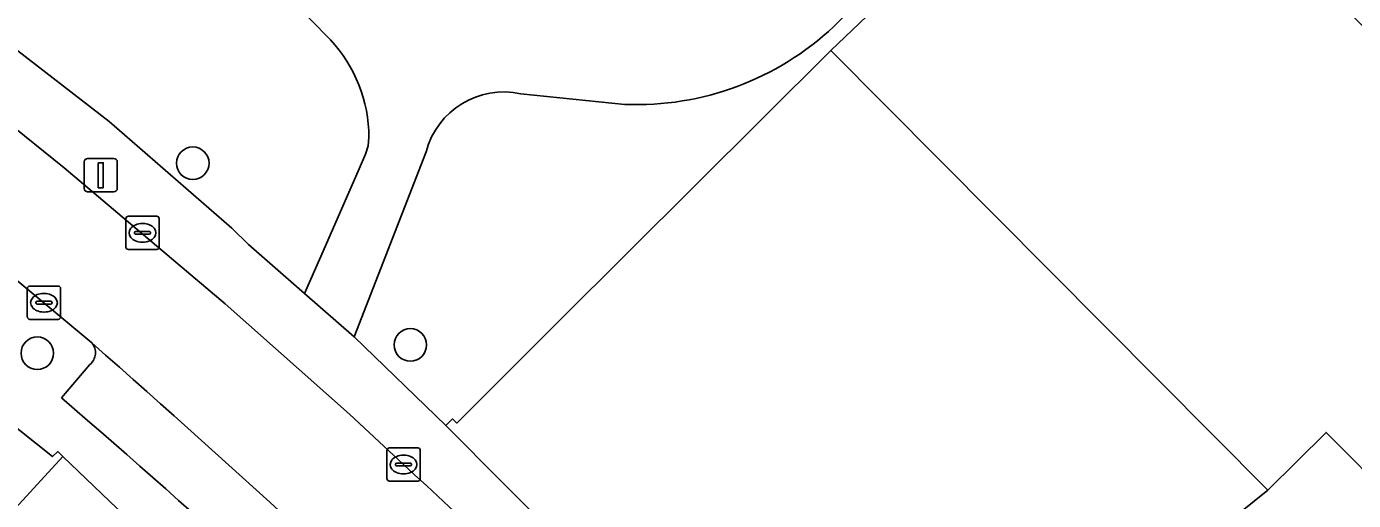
# Model space of a CAD drawing. Extents: x 160663 to 161506, y 382245 to 383291.
# Drawn here: x 161158.3 to 161198.17, y 383110.11 to 383124.34 of the extents above; entities that cross this region are included whole.
import ezdxf

# ---------------------------------------------------------------- set-up
doc = ezdxf.new("R2010")
doc.units = 0
for name, color, linetype in [('IMGEO_Boom', 7, 'Continuous'), ('IMGEO_Erf', 7, 'Continuous'), ('IMGEO_Groenvoorziening', 7, 'Continuous'), ('IMGEO_Kolk', 7, 'Continuous'), ('IMGEO_Lichtmast', 7, 'Continuous'), ('IMGEO_Pand', 7, 'Continuous'), ('IMGEO_Parkeervlak_open', 7, 'Continuous'), ('IMGEO_Rijbaan_lokaal_open', 7, 'Continuous'), ('IMGEO_Voetpad_open', 7, 'Continuous')]:
    doc.layers.add(name, color=color, linetype=linetype)

msp = doc.modelspace()

# ---------------------------------------------------------------- linework, layer by layer
at = {"layer": 'IMGEO_Boom'}
for centre in [(161163.293, 383120.241), (161158.62, 383114.534), (161169.829, 383114.783)]:
    msp.add_circle(centre, 0.489, dxfattribs=at)
at = {"layer": 'IMGEO_Erf'}
msp.add_lwpolyline([(161199.061, 383123.736), (161194.579, 383128.278), (161191.07, 383131.835), (161182.465, 383123.622), (161195.599, 383110.421), (161197.346, 383112.158), (161203.63, 383105.842)], dxfattribs=at)
at = {"layer": 'IMGEO_Groenvoorziening'}
for points in [[(161182.465, 383123.622), (161191.07, 383131.835), (161190.647, 383132.322), (161182.55, 383124.345)], [(161167.426, 383123.942), (161166.207, 383125.199), (161164.832, 383126.586), (161158.818, 383131.001)], [(161154.752, 383130.355), (161152.279, 383127.837), (161157.724, 383123.856), (161160.782, 383121.498), (161164.463, 383118.293), (161164.97, 383117.803), (161166.651, 383116.329), (161167.137, 383117.437), (161168.293, 383120.07), (161168.486, 383120.509), (161168.557, 383120.765), (161168.586, 383121.021)], [(161170.305, 383120.584), (161168.139, 383115.025), (161170.895, 383112.364), (161171.095, 383112.562), (161171.222, 383112.435), (161174.305, 383115.502), (161182.465, 383123.622)], [(161176.275, 383122.008), (161173.153, 383122.322)]]:
    msp.add_lwpolyline(points, dxfattribs=at)
for centre, radius, start, end in [((161176.624, 383130.663), 8.663, 267.6902, 313.1635), ((161164.279, 383121.002), 4.307, 0.2579, 43.0605), ((161172.63, 383119.977), 2.403, 77.4278, 165.3597)]:
    msp.add_arc(centre, radius, start, end, dxfattribs=at)
at = {"layer": 'IMGEO_Kolk'}
for p, q in [((161161.281, 383117.723), (161161.281, 383118.575)), ((161161.356, 383118.649), (161162.208, 383118.649)), ((161162.282, 383118.575), (161162.282, 383117.723)), ((161161.54, 383118.143), (161161.54, 383118.155)), ((161161.978, 383118.106), (161161.58, 383118.106)), ((161161.583, 383118.192), (161161.981, 383118.192)), ((161161.769, 383118.429), (161161.794, 383118.429)), ((161162.024, 383118.155), (161162.024, 383118.143)), ((161161.792, 383117.869), (161161.767, 383117.869)), ((161162.208, 383117.649), (161161.356, 383117.649)), ((161158.395, 383116.551), (161159.247, 383116.551)), ((161158.32, 383115.625), (161158.32, 383116.477)), ((161158.622, 383116.094), (161159.02, 383116.094)), ((161158.808, 383116.331), (161158.833, 383116.331)), ((161159.321, 383116.477), (161159.321, 383115.625)), ((161158.579, 383116.045), (161158.579, 383116.057)), ((161159.017, 383116.008), (161158.619, 383116.008)), ((161158.831, 383115.771), (161158.806, 383115.771)), ((161159.063, 383116.057), (161159.063, 383116.045)), ((161159.247, 383115.551), (161158.395, 383115.551)), ((161169.125, 383110.767), (161169.125, 383111.619)), ((161169.2, 383111.693), (161170.052, 383111.693)), ((161169.613, 383111.473), (161169.638, 383111.473)), ((161170.126, 383111.619), (161170.126, 383110.767)), ((161169.384, 383111.187), (161169.384, 383111.199)), ((161169.822, 383111.15), (161169.424, 383111.15)), ((161169.427, 383111.236), (161169.825, 383111.236)), ((161169.636, 383110.913), (161169.611, 383110.913)), ((161169.868, 383111.199), (161169.868, 383111.187)), ((161170.052, 383110.693), (161169.2, 383110.693))]:
    msp.add_line(p, q, dxfattribs=at)
for points in [[(161161.281, 383117.723), (161161.281, 383118.575)], [(161161.356, 383118.649), (161162.208, 383118.649)], [(161162.282, 383118.575), (161162.282, 383117.723)], [(161162.208, 383117.649), (161161.356, 383117.649)], [(161158.395, 383116.551), (161159.247, 383116.551)], [(161158.32, 383115.625), (161158.32, 383116.477)], [(161159.321, 383116.477), (161159.321, 383115.625)], [(161159.247, 383115.551), (161158.395, 383115.551)], [(161169.125, 383110.767), (161169.125, 383111.619)], [(161169.2, 383111.693), (161170.052, 383111.693)], [(161170.126, 383111.619), (161170.126, 383110.767)], [(161170.052, 383110.693), (161169.2, 383110.693)]]:
    msp.add_lwpolyline(points, dxfattribs=at)
for centre, radius, start, end in [((161161.358, 383118.573), 0.0765, 91.552, 178.448), ((161161.358, 383118.573), 0.0765, 91.552, 178.448), ((161162.206, 383118.573), 0.0765, 1.552, 88.448), ((161162.206, 383118.573), 0.0765, 1.552, 88.448), ((161161.58, 383118.152), 0.0403, 85.8775, 175.7526), ((161161.577, 383118.142), 0.0366, 178.938, 274.7102), ((161161.981, 383118.149), 0.043, 264.8664, 352.4533), ((161161.985, 383118.154), 0.0386, 1.7309, 96.639), ((161161.358, 383117.725), 0.0765, 181.552, 268.448), ((161161.358, 383117.725), 0.0765, 181.552, 268.448), ((161162.206, 383117.725), 0.0765, 271.552, 358.448), ((161162.206, 383117.725), 0.0765, 271.552, 358.448), ((161158.397, 383116.475), 0.0765, 91.552, 178.448), ((161158.397, 383116.475), 0.0765, 91.552, 178.448), ((161159.245, 383116.475), 0.0765, 1.552, 88.448), ((161159.245, 383116.475), 0.0765, 1.552, 88.448), ((161158.619, 383116.054), 0.0403, 85.8775, 175.7526), ((161159.024, 383116.056), 0.0386, 1.7309, 96.639), ((161158.616, 383116.044), 0.0366, 178.938, 274.7102), ((161159.02, 383116.051), 0.043, 264.8664, 352.4533), ((161158.397, 383115.627), 0.0765, 181.552, 268.448), ((161158.397, 383115.627), 0.0765, 181.552, 268.448), ((161159.245, 383115.627), 0.0765, 271.552, 358.448), ((161159.245, 383115.627), 0.0765, 271.552, 358.448), ((161169.202, 383111.617), 0.0765, 91.552, 178.448), ((161169.202, 383111.617), 0.0765, 91.552, 178.448), ((161170.05, 383111.617), 0.0765, 1.552, 88.448), ((161170.05, 383111.617), 0.0765, 1.552, 88.448), ((161169.424, 383111.196), 0.0403, 85.8775, 175.7526), ((161169.421, 383111.186), 0.0366, 178.938, 274.7102), ((161169.825, 383111.193), 0.043, 264.8664, 352.4533), ((161169.829, 383111.198), 0.0386, 1.7309, 96.639), ((161169.202, 383110.769), 0.0765, 181.552, 268.448), ((161169.202, 383110.769), 0.0765, 181.552, 268.448), ((161170.05, 383110.769), 0.0765, 271.552, 358.448), ((161170.05, 383110.769), 0.0765, 271.552, 358.448)]:
    msp.add_arc(centre, radius, start, end, dxfattribs=at)
for centre, major_axis, ratio, start_param, end_param in [((161161.768, 383118.149), (-0.387, 0.002), 0.722429, 4.712389, 7.853982), ((161161.793, 383118.149), (-0.39, 0.002), 0.717154, 1.570796, 4.712389), ((161158.807, 383116.051), (-0.387, 0.002), 0.722429, 4.712389, 7.853982), ((161158.832, 383116.051), (-0.39, 0.002), 0.717154, 1.570796, 4.712389), ((161169.612, 383111.193), (-0.387, 0.002), 0.722429, 4.712389, 7.853982), ((161169.637, 383111.193), (-0.39, 0.002), 0.717154, 1.570796, 4.712389)]:
    msp.add_ellipse(centre, major_axis=major_axis, ratio=ratio, start_param=start_param, end_param=end_param, dxfattribs=at)
at = {"layer": 'IMGEO_Lichtmast'}
for p, q in [((161160.033, 383119.481), (161160.033, 383120.281)), ((161160.033, 383120.281), (161160.033, 383119.481)), ((161160.133, 383120.381), (161160.923, 383120.381)), ((161160.923, 383120.381), (161160.133, 383120.381)), ((161161.023, 383120.281), (161161.023, 383119.481)), ((161161.023, 383119.481), (161161.023, 383120.281)), ((161160.923, 383119.381), (161160.133, 383119.381)), ((161160.133, 383119.381), (161160.923, 383119.381))]:
    msp.add_line(p, q, dxfattribs=at)
msp.add_lwpolyline([(161160.453, 383120.256), (161160.603, 383120.256), (161160.603, 383119.506), (161160.453, 383119.506), (161160.453, 383120.256)], dxfattribs=at)
for centre, start, end in [((161160.133, 383120.281), 90, 180), ((161160.133, 383120.281), 90, 180), ((161160.923, 383120.281), 0, 90), ((161160.923, 383120.281), 360, 90), ((161160.133, 383119.481), 180, 270), ((161160.133, 383119.481), 180, 270), ((161160.923, 383119.481), 270, 0), ((161160.923, 383119.481), 270, 0)]:
    msp.add_arc(centre, 0.1, start, end, dxfattribs=at)
at = {"layer": 'IMGEO_Pand'}
for points in [[(161195.599, 383110.421), (161182.465, 383123.622), (161174.305, 383115.502), (161171.222, 383112.435), (161171.095, 383112.562), (161170.895, 383112.364), (161181.21, 383101.997), (161187.043, 383107.441), (161187.136, 383107.378), (161188.716, 383108.977), (161189.642, 383108.041), (161190.472, 383108.867), (161191.873, 383107.353), (161192.361, 383107.815)], [(161197.346, 383112.158), (161195.599, 383110.421), (161192.361, 383107.815), (161194.582, 383105.469), (161198.789, 383101.026), (161200.936, 383103.117), (161202.635, 383104.835), (161203.63, 383105.842)], [(161163.346, 383107.644), (161159.385, 383111.434), (161152.47, 383103.892), (161150.569, 383101.727), (161151.676, 383100.675), (161154.551, 383103.696), (161157.262, 383101.115)]]:
    msp.add_lwpolyline(points, close=True, dxfattribs=at)
msp.add_lwpolyline([(161152.47, 383103.892), (161159.385, 383111.434), (161159.233, 383111.579), (161159.074, 383111.431), (161157.606, 383112.6)], dxfattribs=at)
at = {"layer": 'IMGEO_Parkeervlak_open'}
msp.add_lwpolyline([(161160.202, 383114.199), (161159.347, 383113.191)], dxfattribs=at)
for centre, radius, start, end in [((161159.913, 383114.55), 0.454, 309.4398, 40.4753), ((160881.776, 382798.17), 421.706, 46.27304, 48.67178), ((160957.84, 382879.102), 308.873, 46.19396, 49.27767)]:
    msp.add_arc(centre, radius, start, end, dxfattribs=at)
at = {"layer": 'IMGEO_Rijbaan_lokaal_open'}
for points in [[(161169.625, 383111.191), (161167.997, 383112.702), (161164.265, 383116.017), (161159.426, 383120.105), (161155.788, 383123.03), (161151.741, 383126.144), (161149.992, 383127.403), (161147.93, 383128.951), (161145.902, 383126.174), (161149.062, 383123.775)], [(161158.818, 383116.052), (161160.259, 383114.845)]]:
    msp.add_lwpolyline(points, dxfattribs=at)
for centre, radius, start, end in [((160995.543, 382919.821), 255.275, 50.2378, 53.03084), ((160881.776, 382798.17), 421.706, 46.27304, 48.67178), ((160966.626, 382890.329), 299.981, 44.56518, 47.41315)]:
    msp.add_arc(centre, radius, start, end, dxfattribs=at)
at = {"layer": 'IMGEO_Voetpad_open'}
for points in [[(161158.818, 383131.001), (161164.832, 383126.586), (161166.207, 383125.199), (161167.426, 383123.942)], [(161200.697, 383080.425), (161198.117, 383083.805), (161197.971, 383084.046), (161197.345, 383084.826), (161192.985, 383090.26), (161192.422, 383090.962), (161190.478, 383092.757), (161190.225, 383092.991), (161186.276, 383096.906), (161181.21, 383101.997), (161170.895, 383112.364), (161168.139, 383115.025), (161166.651, 383116.329), (161164.97, 383117.803), (161164.463, 383118.293), (161160.782, 383121.498), (161157.724, 383123.856)], [(161155.788, 383123.03), (161159.426, 383120.105), (161164.265, 383116.017), (161167.997, 383112.702), (161169.625, 383111.191)], [(161173.153, 383122.322), (161176.275, 383122.008)], [(161168.586, 383121.021), (161168.557, 383120.765), (161168.486, 383120.509), (161168.293, 383120.07), (161167.137, 383117.437), (161166.651, 383116.329), (161168.139, 383115.025), (161170.305, 383120.584)], [(161160.259, 383114.845), (161158.818, 383116.052)], [(161159.347, 383113.191), (161160.202, 383114.199)], [(161157.606, 383112.6), (161159.074, 383111.431), (161159.233, 383111.579), (161159.385, 383111.434), (161163.346, 383107.644), (161167.225, 383103.932), (161171.117, 383100.207), (161171.595, 383099.75), (161174.577, 383096.898), (161175.102, 383096.364), (161182.108, 383088.871), (161182.226, 383088.728), (161185.124, 383085.202), (161187.91, 383081.796)]]:
    msp.add_lwpolyline(points, dxfattribs=at)
for centre, radius, start, end in [((161176.624, 383130.663), 8.663, 267.6902, 313.1635), ((160995.543, 382919.821), 255.275, 50.2378, 53.03084), ((161164.279, 383121.002), 4.307, 0.2579, 43.0605), ((161172.63, 383119.977), 2.403, 77.4278, 165.3597), ((161159.913, 383114.55), 0.454, 309.4398, 40.4753), ((160957.84, 382879.102), 308.873, 46.19396, 49.27767), ((160966.626, 382890.329), 299.981, 44.56518, 47.41315)]:
    msp.add_arc(centre, radius, start, end, dxfattribs=at)

doc.saveas('drawing.dxf')
